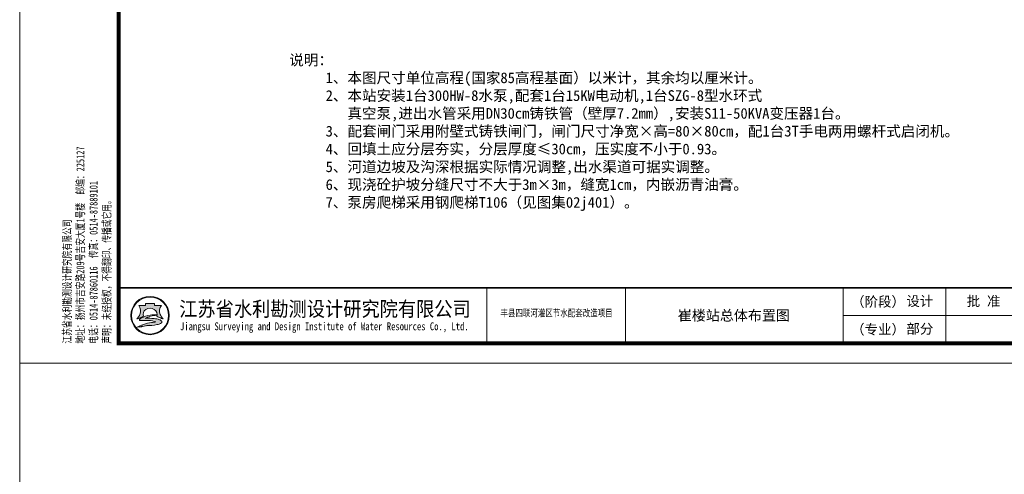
# Model space of a CAD drawing. Extents: x -27255 to 1448651, y 31034 to 8081248.
# Tile 476 of 580: x 583027 to 583276, y 3868724 to 3868839. Entities that reach past the tile are written whole.
import ezdxf
from ezdxf.enums import TextEntityAlignment as Align

# ---------------------------------------------------------------- set-up
doc = ezdxf.new("R2010")
doc.units = 0
doc.layers.get('0').update_dxf_attribs({"linetype": 'CONTINUOUS'})
for name, color, linetype, lineweight in [('0.13文字', 3, 'CONTINUOUS', 13), ('图框', 7, 'CONTINUOUS', 20), ('地涵轮廓线', 130, 'CONTINUOUS', 35)]:
    doc.layers.add(name, color=color, linetype=linetype, lineweight=lineweight)
doc.styles.add('-仿宋_GB2312', font='FangSong_GB2312.ttf')
doc.styles.add('LYJFS', font='times.ttf', dxfattribs={"width": 0.7})
doc.styles.add('仿宋', font='FangSong_GB2312.ttf', dxfattribs={"width": 0.7})
doc.styles.add('宋体', font='FangSong_GB2312.ttf')

# ---------------------------------------------------------------- blocks, each defined once
blk = doc.blocks.new('d4trtg')
h = blk.add_hatch(color=152)
h.dxf.hatch_style = 1
h.paths.add_polyline_path([(654246.3193193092, 3899725.409078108, 1), (654149.4769673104, 3899725.409078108, 1)])
h.paths.add_polyline_path([(654244.689577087, 3899725.409078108, 1), (654151.1067095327, 3899725.409078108, 1)], flags=16)
h = blk.add_hatch(color=152)
h.dxf.hatch_style = 1
edge = h.paths.add_edge_path()
edge.add_arc((654216.7300615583, 3899701.144012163), 14.62686968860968, 43.31770961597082, 70.37003522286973)
edge.add_arc((654202.9245894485, 3899662.43781051), 55.72140833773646, 70.37003522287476, 84.52854590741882)
edge.add_arc((654197.052297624, 3899601.131590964), 117.3082280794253, 84.5285459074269, 95.17746754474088)
edge.add_arc((654198.4691254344, 3899704.113250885), 18.32576248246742, 111.7965680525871, 130.9174013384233, ccw=False)
edge.add_arc((654217.4394684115, 3899656.675769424), 69.41576698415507, 98.84274785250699, 111.79656805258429, ccw=False)
edge.add_arc((654228.1102754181, 3899588.085080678), 138.8315339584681, 95.21036804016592, 98.84274785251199, ccw=False)
edge.add_ellipse((654197.8981433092, 3899728.334977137), major_axis=(-17.7501498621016, 0), ratio=0.8776980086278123, start_angle=172.6538623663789, end_angle=176.9129867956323)
edge.add_arc((654213.8325542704, 3899624.955280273), 102.5563365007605, 88.99992913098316, 98.52267106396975)
edge.add_arc((654209.8965974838, 3899651.220285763), 75.99805588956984, 98.5226710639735, 116.8491039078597)
edge.add_arc((654181.1331357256, 3899708.041207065), 12.31168505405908, 116.8491039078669, 139.2900683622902)
edge.add_arc((654173.2830714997, 3899714.795695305), 1.955690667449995, 139.2900683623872, 263.050638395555)
edge.add_arc((654175.1158058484, 3899729.831970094), 17.10324739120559, 263.0506383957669, 272.136251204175)
edge.add_arc((654186.8001782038, 3899416.594006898), 296.3525647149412, 88.46268833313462, 92.13625120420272, ccw=False)
edge.add_arc((654193.3818121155, 3899661.833379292), 51.02489061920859, 68.07113774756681, 88.46268833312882, ccw=False)
edge.add_arc((654234.506227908, 3899496.08092722), 214.2253735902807, 95.91294384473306, 98.79521578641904)
edge.add_arc((654220.8241236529, 3899584.51078353), 124.7433113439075, 98.79521578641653, 117.8496747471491)
edge.add_arc((654806.2087627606, 3897318.850026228), 2461.597634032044, 104.7703900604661, 105.15790668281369, ccw=False)
edge.add_line((654178.6340996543, 3899699.104834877), (654170.5934602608, 3899695.844113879))
edge.add_arc((654384.3496151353, 3898723.49134639), 995.5709910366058, 100.90627282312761, 102.39834375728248, ccw=False)
edge.add_line((654195.9846486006, 3899701.080338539), (654189.8745459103, 3899699.193213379))
edge.add_arc((654166.7652083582, 3899985.305806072), 287.044347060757, 274.6177604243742, 279.6944367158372)
edge.add_arc((654207.3949546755, 3899747.472955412), 45.76599921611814, 279.694436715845, 287.6119267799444)
edge.add_arc((654216.243616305, 3899719.598572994), 16.52082853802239, 287.6119267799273, 311.5140981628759)
edge.add_arc((654225.3686800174, 3899709.289677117), 2.753471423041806, 311.5140981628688, 403.3177096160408)
edge = h.paths.add_edge_path()
edge.add_arc((654242.1391779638, 3899736.786777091), 20.67819482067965, 138.9741968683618, 204.1180883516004, ccw=False)
edge.add_line((654226.5392573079, 3899750.359920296), (654209.5567490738, 3899750.359920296))
edge.add_line((654209.5567490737, 3899750.359920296), (654209.5567490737, 3899756.23053299))
edge.add_line((654209.5567490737, 3899756.23053299), (654186.2395375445, 3899756.23053299))
edge.add_line((654186.2395375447, 3899756.23053299), (654186.2395375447, 3899750.359920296))
edge.add_line((654186.2395375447, 3899750.359920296), (654169.2570293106, 3899750.359920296))
edge.add_arc((654153.6571086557, 3899736.786777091), 20.67819482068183, -24.118088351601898, 41.0258031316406, ccw=False)
edge.add_arc((654138.2813983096, 3899743.670490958), 37.52449961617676, 314.34412131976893, 335.8819116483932, ccw=False)
edge.add_arc((654157.8406418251, 3899747.198545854), 31.08765203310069, 282.3877277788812, 290.1465811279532)
edge.add_arc((654127.1774852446, 3899830.778947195), 120.1152469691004, 290.1465811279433, 296.6495194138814)
edge.add_ellipse((654197.8981433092, 3899728.334977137), major_axis=(-17.7501498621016, 0), ratio=0.8776980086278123, start_angle=176.9129867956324, end_angle=378.37473811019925, ccw=False)
edge.add_ellipse((654197.8981433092, 3899728.334977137), major_axis=(-17.7501498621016, 0), ratio=0.8776980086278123, start_angle=172.653862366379, end_angle=176.9129867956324, ccw=False)
edge.add_ellipse((654197.8981433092, 3899728.334977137), major_axis=(-17.7501498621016, 0), ratio=0.8776980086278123, start_angle=161.6252618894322, end_angle=172.653862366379, ccw=False)
edge.add_arc((654268.6188013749, 3899830.778947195), 120.1152469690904, 243.3504805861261, 249.853418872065)
edge.add_arc((654237.9556447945, 3899747.198545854), 31.08765203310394, 249.8534188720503, 257.61227222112)
edge.add_arc((654257.5148883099, 3899743.670490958), 37.52449961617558, 204.1180883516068, 225.6558786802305, ccw=False)
at = {"lineweight": 0}
for p, q in [((653868.4004973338, 3899605.327936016), (653868.4004973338, 3902577.336202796)), ((658021.2066613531, 3899725.409078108), (655949.806960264, 3899725.409078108)), ((658071.2404705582, 3899605.327936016), (653868.4004973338, 3899605.327936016))]:
    blk.add_line(p, q, dxfattribs=at)
for p, q in [((655049.1983945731, 3899795.456410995), (655049.1983945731, 3899655.361745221)), ((655399.4350590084, 3899795.456410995), (655399.4350590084, 3899655.361745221)), ((655949.806960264, 3899795.456410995), (655949.806960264, 3899655.361745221)), ((656209.9827681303, 3899795.456410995), (656209.9827681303, 3899655.361745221))]:
    blk.add_line(p, q)
at = {"lineweight": 0, "const_width": 10.0067618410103}
blk.add_lwpolyline([(654118.5695433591, 3902527.302393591), (658021.2066613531, 3902527.302393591), (658021.2066613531, 3899655.361745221), (654118.5695433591, 3899655.361745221)], close=True, dxfattribs=at)
at = {"lineweight": 0, "const_width": 4.002704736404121}
blk.add_lwpolyline([(658021.2066613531, 3899795.456410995), (654118.5695433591, 3899795.456410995)], dxfattribs=at)
at = {"color": 152}
for points in [[(654181.0529832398, 3899723.423913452, -0.02838203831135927), (654168.5479460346, 3899718.013005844, -0.03386732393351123), (654164.5097554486, 3899716.834668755, 0.09425397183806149), (654172.5302050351, 3899728.337281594, 0.2921547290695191), (654169.2570293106, 3899750.359920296), (654186.2395375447, 3899750.359920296), (654186.2395375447, 3899756.23053299), (654209.5567490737, 3899756.23053299), (654209.5567490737, 3899750.359920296), (654226.5392573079, 3899750.359920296, 0.29215472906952), (654223.2660815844, 3899728.337281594, 0.09425397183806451), (654231.2865311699, 3899716.834668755, -0.03386732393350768), (654227.2483405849, 3899718.013005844, -0.02838203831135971), (654214.7433033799, 3899723.423913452)], [(654215.6225359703, 3899727.495994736, 0.04157472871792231), (654198.6336295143, 3899726.379117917, 0.08013502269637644), (654175.5726574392, 3899719.025681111, 0.09823132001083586), (654171.8006163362, 3899716.071255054, 0.599439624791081), (654173.0464484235, 3899712.85437217, 0.03966424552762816), (654175.7533461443, 3899712.7406093, -0.01603031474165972), (654194.7507043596, 3899712.839904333, -0.08921046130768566), (654212.4373190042, 3899709.166529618, 0.01257694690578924), (654201.7504573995, 3899707.787257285, 0.08333285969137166), (654162.549863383, 3899694.805861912, -0.001690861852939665), (654178.6340996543, 3899699.104834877), (654170.5934602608, 3899695.844113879, -0.006510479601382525), (654195.9846486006, 3899701.080338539), (654189.8745459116, 3899699.193213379, 0.02215480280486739), (654215.101659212, 3899702.360502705, 0.03456031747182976), (654221.242295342, 3899703.852113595, 0.1046726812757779), (654227.1936927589, 3899707.227897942, 0.4234638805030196), (654227.3719977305, 3899711.178677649, 0.1185893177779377), (654221.6438736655, 3899714.920795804, 0.06185687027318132), (654208.2376153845, 3899717.905342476, 0.04649815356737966), (654186.4662944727, 3899717.961197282, -0.08362449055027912), (654191.6645458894, 3899721.128869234, -0.05658197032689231), (654206.7686614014, 3899725.266458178, -0.01585057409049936), (654215.5025964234, 3899726.342960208)]]:
    blk.add_lwpolyline(points, format="xyb", dxfattribs=at)
for radius in [48.42117599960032, 46.79143377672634]:
    blk.add_circle((654197.8981433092, 3899725.409078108), radius, dxfattribs=at)
blk.add_arc((654217.4394684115, 3899656.675769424), 69.41576698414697, 98.8427478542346, 111.796568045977, dxfattribs=at)
for start_param, end_param in [(2.820892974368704, 6.603884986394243), (3.013378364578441, 3.087714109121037)]:
    blk.add_ellipse((654197.8981433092, 3899728.334977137), major_axis=(-17.7501498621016, 0), ratio=0.8776980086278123, start_param=start_param, end_param=end_param, dxfattribs=at)
at = {"style": '宋体'}
for s, height, width, p in [('江苏省水利勘测设计研究院有限公司', 37.52535690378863, 0.9, (654640.1952124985, 3899742.929376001)), ('丰县四联河灌区节水配套改造项目', 18.01217131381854, 0.75, (655225.535190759, 3899732.299860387)), ('Jiangsu Surveying and Design Institute of Water Resources Co., Ltd.', 20.0135236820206, 0.8, (654638.4727689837, 3899695.522921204))]:
    blk.add_text(s, height=height, dxfattribs=dict(at, width=width)).set_placement(p, align=Align.MIDDLE)
at = {"style": 'LYJFS'}
for s, p in [('（阶段）', (656038.2059940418, 3899760.432744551)), ('（专业）', (656038.2059940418, 3899690.385411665))]:
    blk.add_text(s, height=25.01690460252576, dxfattribs=at).set_placement(p, align=Align.MIDDLE_CENTER)
at = {"insert": (654101.5093347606, 3899654.544439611), "char_height": 20.0135236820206, "attachment_point": 7, "rotation": 90, "style": '仿宋'}
blk.add_mtext('江苏省水利勘测设计研究院有限公司\\P地址：扬州市吉安路209号吉安大厦1号楼  邮编：225127\\P电话：0514-87860116  传真：0514-87889101\\P声明：未经授权，不得翻印、传播或它用。', dxfattribs=at)
at = {"char_height": 25.01690460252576, "attachment_point": 5, "style": '宋体'}
for s, insert in [('设计', (656143.9596908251, 3899760.432744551)), ('批 准', (656305.0470056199, 3899760.432744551)), ('部分', (656143.9596908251, 3899690.385411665))]:
    blk.add_mtext(s, dxfattribs=dict(at, insert=insert))

msp = doc.modelspace()

# ---------------------------------------------------------------- linework, layer by layer
at = {"layer": '0.13文字', "lineweight": 13}
msp.add_line((583026.8697264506, 3871338.129037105), (583026.8697264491, 3855111.179997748), dxfattribs=at)

# ---------------------------------------------------------------- block references
at = {"layer": '图框', "xscale": 0.09999999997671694, "yscale": 0.1000000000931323, "zscale": 0.1}
msp.add_blockref('d4trtg', (517640.029691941, 3478791.317472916), dxfattribs=at)

# ---------------------------------------------------------------- texts
at = {"layer": '0.13文字', "linetype": 'Continuous', "lineweight": 13, "insert": (583189.6837694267, 3868765.185093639), "char_height": 2.6, "width": 66.66109248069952, "attachment_point": 1, "style": 'LYJFS'}
msp.add_mtext('{\\fFangSong_GB2312|b0|i0|c134|p49;\\W1;  崔楼站总体布置图}', dxfattribs=at)
at = {"layer": '地涵轮廓线', "color": 7, "lineweight": 9, "insert": (583095.0208641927, 3868829.843111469), "char_height": 2.7, "width": 359.8678804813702, "attachment_point": 1, "style": '-仿宋_GB2312'}
msp.add_mtext('说明：\\P     1、本图尺寸单位高程(国家85高程基面）以米计，其余均以厘米计。\\P     2、本站安装1台300HW-8水泵,配套1台15KW电动机,1台SZG-8型水环式\\P        真空泵,进出水管采用DN30cm铸铁管（壁厚7.2mm）,安装S11-50KVA变压器1台。\\P     3、配套闸门采用附壁式铸铁闸门，闸门尺寸净宽×高=80×80cm，配1台3T手电两用螺杆式启闭机。\\P     4、回填土应分层夯实，分层厚度≤30cm，压实度不小于0.93。\\P     5、河道边坡及沟深根据实际情况调整,出水渠道可据实调整。\\P     6、现浇砼护坡分缝尺寸不大于3m×3m，缝宽1cm，内嵌沥青油膏。\\P     7、泵房爬梯采用钢爬梯T106（见图集02j401）。\\P\\P     ', dxfattribs=at)

doc.saveas('drawing.dxf')
